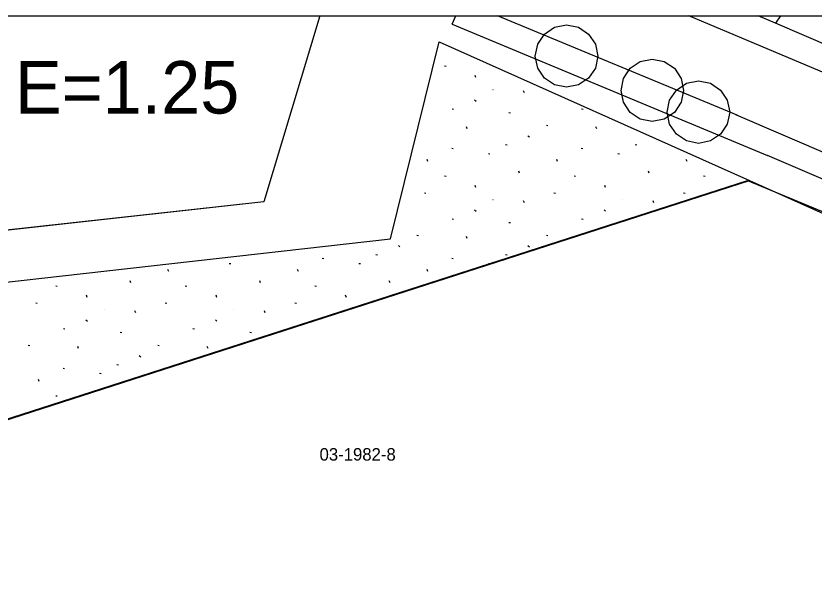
# Model space of a CAD drawing. Extents: x 413946 to 415528, y 4453939 to 4454944.
# Drawn here: x 414134.8 to 414198.6, y 4454897.6 to 4454944 of the extents above; entities that cross this region are included whole.
import ezdxf

# ---------------------------------------------------------------- set-up
doc = ezdxf.new("R2010")
doc.units = 0
for name, color, linetype in [('0_KADASTRO', 7, 'Continuous'), ('0_ÇERÇEVE', 7, 'Continuous'), ('Level 28', 7, 'Continuous'), ('Level 41', 7, 'Continuous'), ('Level 54', 7, 'Continuous'), ('Level 62', 7, 'Continuous'), ('SEMBOL', 7, 'Continuous'), ('SNR_FONKSIYON', 7, 'Continuous')]:
    doc.layers.add(name, color=color, linetype=linetype)

msp = doc.modelspace()

# ---------------------------------------------------------------- linework, layer by layer
at = {"layer": '0_KADASTRO'}
for points in [[(414159.092, 4454943.957), (414154.61, 4454929.07), (414111.55, 4454924.3), (414109.06, 4454943.957)], [(414109.06, 4454943.957), (414159.092, 4454943.957)], [(414194.183, 4454943.957), (414195.958, 4454943.957)], [(414195.958, 4454943.957), (414195.55, 4454943.39), (414194.183, 4454943.957)]]:
    msp.add_lwpolyline(points, dxfattribs=at)
msp.add_lwpolyline([(414112.978, 4454904.868), (414193.327, 4454930.764), (414235.49, 4454913.3), (414235.366, 4454909.282), (414125.885, 4454869.418)], close=True, dxfattribs=at)
at = {"layer": '0_ÇERÇEVE'}
msp.add_lwpolyline([(413945.566, 4454943.957), (415494.137, 4454943.957), (415494.137, 4453939.478), (413945.566, 4453939.478)], close=True, dxfattribs=at)
at = {"layer": 'Level 28'}
for p, q in [((414159.092, 4454943.957), (414154.61, 4454929.07)), ((414195.55, 4454943.39), (414194.183, 4454943.957)), ((414216.52, 4454934.35), (414195.55, 4454943.39)), ((414164.745, 4454926.106), (414168.645, 4454941.891)), ((414168.645, 4454941.891), (414193.464, 4454930.784)), ((414193.464, 4454930.784), (414203.673, 4454926.215)), ((414154.61, 4454929.07), (414118.287, 4454925.046)), ((414044.828, 4454912.566), (414164.745, 4454926.106))]:
    msp.add_line(p, q, dxfattribs=at)
at = {"layer": 'Level 41'}
for p, q in [((414169.066, 4454939.959), (414169.193, 4454939.936)), ((414169.066, 4454939.959), (414169.193, 4454939.936)), ((414171.589, 4454939.031), (414171.525, 4454939.192)), ((414171.589, 4454939.031), (414171.525, 4454939.192)), ((414172.947, 4454938.067), (414172.955, 4454938.065)), ((414172.947, 4454938.067), (414172.955, 4454938.065)), ((414175.466, 4454937.797), (414175.401, 4454937.959)), ((414175.466, 4454937.797), (414175.401, 4454937.959)), ((414171.472, 4454937.228), (414171.599, 4454937.13)), ((414171.472, 4454937.228), (414171.599, 4454937.13)), ((414169.678, 4454936.523), (414169.804, 4454936.499)), ((414169.678, 4454936.523), (414169.804, 4454936.499)), ((414174.226, 4454936.229), (414174.352, 4454936.206)), ((414174.226, 4454936.229), (414174.352, 4454936.206)), ((414180.046, 4454936.523), (414180.172, 4454936.499)), ((414180.046, 4454936.523), (414180.172, 4454936.499)), ((414170.891, 4454934.925), (414170.826, 4454935.088)), ((414170.891, 4454934.925), (414170.826, 4454935.088)), ((414177.226, 4454935.205), (414177.351, 4454935.18)), ((414177.226, 4454935.205), (414177.351, 4454935.18)), ((414181.259, 4454934.925), (414181.194, 4454935.088)), ((414181.259, 4454934.925), (414181.194, 4454935.088)), ((414175.751, 4454934.367), (414175.878, 4454934.268)), ((414175.751, 4454934.367), (414175.878, 4454934.268)), ((414173.956, 4454933.661), (414174.082, 4454933.638)), ((414173.956, 4454933.661), (414174.082, 4454933.638)), ((414184.324, 4454933.661), (414184.45, 4454933.638)), ((414184.324, 4454933.661), (414184.45, 4454933.638)), ((414169.651, 4454933.357), (414169.777, 4454933.334)), ((414169.651, 4454933.357), (414169.777, 4454933.334)), ((414172.58, 4454932.948), (414172.706, 4454932.923)), ((414172.58, 4454932.948), (414172.706, 4454932.923)), ((414180.019, 4454933.357), (414180.145, 4454933.334)), ((414180.019, 4454933.357), (414180.145, 4454933.334)), ((414182.948, 4454932.948), (414183.074, 4454932.923)), ((414182.948, 4454932.948), (414183.074, 4454932.923)), ((414167.748, 4454932.288), (414167.682, 4454932.451)), ((414167.748, 4454932.288), (414167.682, 4454932.451)), ((414178.116, 4454932.288), (414178.05, 4454932.451)), ((414178.116, 4454932.288), (414178.05, 4454932.451)), ((414188.484, 4454932.288), (414188.418, 4454932.451)), ((414188.484, 4454932.288), (414188.418, 4454932.451)), ((414175.085, 4454931.374), (414175.02, 4454931.537)), ((414175.085, 4454931.374), (414175.02, 4454931.537)), ((414185.453, 4454931.374), (414185.388, 4454931.537)), ((414185.453, 4454931.374), (414185.388, 4454931.537)), ((414169.066, 4454931.153), (414169.193, 4454931.13)), ((414169.066, 4454931.153), (414169.193, 4454931.13)), ((414179.434, 4454931.153), (414179.561, 4454931.13)), ((414179.434, 4454931.153), (414179.561, 4454931.13)), ((414189.802, 4454931.153), (414189.929, 4454931.13)), ((414189.802, 4454931.153), (414189.929, 4454931.13)), ((414171.589, 4454930.225), (414171.525, 4454930.386)), ((414171.589, 4454930.225), (414171.525, 4454930.386)), ((414181.957, 4454930.225), (414181.893, 4454930.386)), ((414181.957, 4454930.225), (414181.893, 4454930.386)), ((414167.463, 4454929.786), (414167.589, 4454929.761)), ((414167.463, 4454929.786), (414167.589, 4454929.761)), ((414177.831, 4454929.786), (414177.957, 4454929.761)), ((414177.831, 4454929.786), (414177.957, 4454929.761)), ((414188.199, 4454929.786), (414188.325, 4454929.761)), ((414188.199, 4454929.786), (414188.325, 4454929.761)), ((414172.947, 4454929.261), (414172.955, 4454929.259)), ((414172.947, 4454929.261), (414172.955, 4454929.259)), ((414175.466, 4454928.991), (414175.401, 4454929.153)), ((414175.466, 4454928.991), (414175.401, 4454929.153)), ((414183.315, 4454929.261), (414183.323, 4454929.259)), ((414183.315, 4454929.261), (414183.323, 4454929.259)), ((414185.834, 4454928.991), (414185.769, 4454929.153)), ((414185.834, 4454928.991), (414185.769, 4454929.153)), ((414171.472, 4454928.422), (414171.599, 4454928.324)), ((414171.472, 4454928.422), (414171.599, 4454928.324)), ((414181.84, 4454928.422), (414181.967, 4454928.324)), ((414181.84, 4454928.422), (414181.967, 4454928.324)), ((414169.678, 4454927.717), (414169.804, 4454927.693)), ((414169.678, 4454927.717), (414169.804, 4454927.693)), ((414180.046, 4454927.717), (414180.172, 4454927.693)), ((414180.046, 4454927.717), (414180.172, 4454927.693)), ((414174.226, 4454927.423), (414174.352, 4454927.4)), ((414174.226, 4454927.423), (414174.352, 4454927.4)), ((414166.858, 4454926.399), (414166.983, 4454926.374)), ((414166.858, 4454926.399), (414166.983, 4454926.374)), ((414170.891, 4454926.119), (414170.826, 4454926.282)), ((414170.891, 4454926.119), (414170.826, 4454926.282)), ((414177.226, 4454926.399), (414177.351, 4454926.374)), ((414177.226, 4454926.399), (414177.351, 4454926.374)), ((414165.383, 4454925.561), (414165.51, 4454925.462)), ((414165.383, 4454925.561), (414165.51, 4454925.462)), ((414175.751, 4454925.561), (414175.878, 4454925.462)), ((414175.751, 4454925.561), (414175.878, 4454925.462)), ((414159.283, 4454924.551), (414159.409, 4454924.528)), ((414159.283, 4454924.551), (414159.409, 4454924.528)), ((414163.588, 4454924.855), (414163.714, 4454924.832)), ((414163.588, 4454924.855), (414163.714, 4454924.832)), ((414169.651, 4454924.551), (414169.777, 4454924.528)), ((414169.651, 4454924.551), (414169.777, 4454924.528)), ((414173.956, 4454924.855), (414174.082, 4454924.832)), ((414173.956, 4454924.855), (414174.082, 4454924.832)), ((414151.844, 4454924.142), (414151.97, 4454924.117)), ((414151.844, 4454924.142), (414151.97, 4454924.117)), ((414162.212, 4454924.142), (414162.338, 4454924.117)), ((414162.212, 4454924.142), (414162.338, 4454924.117)), ((414172.58, 4454924.142), (414172.706, 4454924.117)), ((414172.58, 4454924.142), (414172.706, 4454924.117)), ((414147.012, 4454923.482), (414146.946, 4454923.645)), ((414147.012, 4454923.482), (414146.946, 4454923.645)), ((414157.38, 4454923.482), (414157.314, 4454923.645)), ((414157.38, 4454923.482), (414157.314, 4454923.645)), ((414167.748, 4454923.482), (414167.682, 4454923.645)), ((414167.748, 4454923.482), (414167.682, 4454923.645)), ((414143.981, 4454922.568), (414143.916, 4454922.731)), ((414143.981, 4454922.568), (414143.916, 4454922.731)), ((414154.349, 4454922.568), (414154.284, 4454922.731)), ((414154.349, 4454922.568), (414154.284, 4454922.731)), ((414164.717, 4454922.568), (414164.652, 4454922.731)), ((414164.717, 4454922.568), (414164.652, 4454922.731)), ((414137.962, 4454922.347), (414138.089, 4454922.324)), ((414137.962, 4454922.347), (414138.089, 4454922.324)), ((414148.33, 4454922.347), (414148.457, 4454922.324)), ((414148.33, 4454922.347), (414148.457, 4454922.324)), ((414158.698, 4454922.347), (414158.825, 4454922.324)), ((414158.698, 4454922.347), (414158.825, 4454922.324)), ((414140.485, 4454921.419), (414140.421, 4454921.58)), ((414140.485, 4454921.419), (414140.421, 4454921.58)), ((414150.853, 4454921.419), (414150.789, 4454921.58)), ((414150.853, 4454921.419), (414150.789, 4454921.58)), ((414161.221, 4454921.419), (414161.157, 4454921.58)), ((414161.221, 4454921.419), (414161.157, 4454921.58)), ((414136.359, 4454920.98), (414136.485, 4454920.955)), ((414136.359, 4454920.98), (414136.485, 4454920.955)), ((414146.727, 4454920.98), (414146.853, 4454920.955)), ((414146.727, 4454920.98), (414146.853, 4454920.955)), ((414157.095, 4454920.98), (414157.221, 4454920.955)), ((414157.095, 4454920.98), (414157.221, 4454920.955)), ((414141.843, 4454920.455), (414141.851, 4454920.453)), ((414141.843, 4454920.455), (414141.851, 4454920.453)), ((414144.362, 4454920.185), (414144.297, 4454920.347)), ((414144.362, 4454920.185), (414144.297, 4454920.347)), ((414152.211, 4454920.455), (414152.219, 4454920.453)), ((414152.211, 4454920.455), (414152.219, 4454920.453)), ((414154.73, 4454920.185), (414154.665, 4454920.347)), ((414154.73, 4454920.185), (414154.665, 4454920.347)), ((414140.368, 4454919.616), (414140.495, 4454919.518)), ((414140.368, 4454919.616), (414140.495, 4454919.518)), ((414150.736, 4454919.616), (414150.863, 4454919.518)), ((414150.736, 4454919.616), (414150.863, 4454919.518)), ((414138.574, 4454918.911), (414138.7, 4454918.887)), ((414138.574, 4454918.911), (414138.7, 4454918.887)), ((414148.942, 4454918.911), (414149.068, 4454918.887)), ((414148.942, 4454918.911), (414149.068, 4454918.887)), ((414143.122, 4454918.617), (414143.248, 4454918.594)), ((414143.122, 4454918.617), (414143.248, 4454918.594)), ((414153.49, 4454918.617), (414153.616, 4454918.594)), ((414153.49, 4454918.617), (414153.616, 4454918.594)), ((414135.754, 4454917.593), (414135.879, 4454917.568)), ((414135.754, 4454917.593), (414135.879, 4454917.568)), ((414146.122, 4454917.593), (414146.247, 4454917.568)), ((414146.122, 4454917.593), (414146.247, 4454917.568)), ((414139.787, 4454917.313), (414139.722, 4454917.476)), ((414139.787, 4454917.313), (414139.722, 4454917.476)), ((414150.155, 4454917.313), (414150.09, 4454917.476)), ((414150.155, 4454917.313), (414150.09, 4454917.476)), ((414144.647, 4454916.755), (414144.774, 4454916.656)), ((414144.647, 4454916.755), (414144.774, 4454916.656)), ((414138.547, 4454915.745), (414138.673, 4454915.722)), ((414138.547, 4454915.745), (414138.673, 4454915.722)), ((414142.852, 4454916.049), (414142.978, 4454916.026)), ((414142.852, 4454916.049), (414142.978, 4454916.026)), ((414141.476, 4454915.336), (414141.602, 4454915.311)), ((414141.476, 4454915.336), (414141.602, 4454915.311)), ((414136.644, 4454914.676), (414136.578, 4454914.839)), ((414136.644, 4454914.676), (414136.578, 4454914.839)), ((414137.962, 4454913.541), (414138.089, 4454913.518)), ((414137.962, 4454913.541), (414138.089, 4454913.518))]:
    msp.add_line(p, q, dxfattribs=at)
at = {"layer": 'Level 54'}
for points in [[(414159.092, 4454943.957), (414154.61, 4454929.07), (414118.287, 4454925.046), (414111.55, 4454924.3), (414109.06, 4454943.957)], [(414109.06, 4454943.957), (414159.092, 4454943.957)]]:
    msp.add_lwpolyline(points, dxfattribs=at)
msp.add_lwpolyline([(414235.366, 4454909.281), (414024.523, 4454832.51), (414037.376, 4454880.414), (414193.464, 4454930.784), (414203.673, 4454926.215), (414235.49, 4454913.3)], close=True, dxfattribs=at)
at = {"layer": 'Level 62'}
for p, q in [((414169.691, 4454943.288), (414169.968, 4454943.957)), ((414192.487, 4454936.001), (414173.304, 4454943.957)), ((414215.754, 4454932.504), (414188.623, 4454943.957)), ((414169.691, 4454943.288), (414194.905, 4454932.779)), ((414177.069, 4454942.508), (414177.88, 4454943.049)), ((414177.88, 4454943.049), (414178.837, 4454943.24)), ((414178.837, 4454943.24), (414179.794, 4454943.049)), ((414179.794, 4454943.049), (414180.605, 4454942.508)), ((414176.527, 4454941.696), (414177.069, 4454942.508)), ((414180.605, 4454942.508), (414181.147, 4454941.696)), ((414176.337, 4454940.74), (414176.527, 4454941.696)), ((414181.147, 4454941.696), (414181.337, 4454940.74)), ((414176.527, 4454939.783), (414176.337, 4454940.74)), ((414181.337, 4454940.74), (414181.147, 4454939.783)), ((414184.74, 4454940.305), (414185.697, 4454940.496)), ((414185.697, 4454940.496), (414186.654, 4454940.305)), ((414183.929, 4454939.764), (414184.74, 4454940.305)), ((414186.654, 4454940.305), (414187.465, 4454939.764)), ((414177.069, 4454938.972), (414176.527, 4454939.783)), ((414181.147, 4454939.783), (414180.605, 4454938.972)), ((414183.387, 4454938.952), (414183.929, 4454939.764)), ((414187.465, 4454939.764), (414188.007, 4454938.952)), ((414177.88, 4454938.43), (414177.069, 4454938.972)), ((414180.605, 4454938.972), (414179.794, 4454938.43)), ((414183.197, 4454937.996), (414183.387, 4454938.952)), ((414187.623, 4454938.022), (414188.434, 4454938.564)), ((414188.007, 4454938.952), (414188.197, 4454937.996)), ((414188.434, 4454938.564), (414189.391, 4454938.754)), ((414189.391, 4454938.754), (414190.348, 4454938.564)), ((414190.348, 4454938.564), (414191.159, 4454938.022)), ((414178.837, 4454938.24), (414177.88, 4454938.43)), ((414179.794, 4454938.43), (414178.837, 4454938.24)), ((414183.387, 4454937.039), (414183.197, 4454937.996)), ((414187.081, 4454937.211), (414187.623, 4454938.022)), ((414188.197, 4454937.996), (414188.007, 4454937.039)), ((414191.159, 4454938.022), (414191.701, 4454937.211)), ((414183.929, 4454936.228), (414183.387, 4454937.039)), ((414186.891, 4454936.254), (414187.081, 4454937.211)), ((414188.007, 4454937.039), (414187.465, 4454936.228)), ((414191.701, 4454937.211), (414191.891, 4454936.254)), ((414184.74, 4454935.686), (414183.929, 4454936.228)), ((414187.465, 4454936.228), (414186.654, 4454935.686)), ((414187.081, 4454935.298), (414186.891, 4454936.254)), ((414191.891, 4454936.254), (414191.701, 4454935.298)), ((414207.824, 4454929.388), (414192.384, 4454936.044)), ((414185.697, 4454935.496), (414184.74, 4454935.686)), ((414186.654, 4454935.686), (414185.697, 4454935.496)), ((414187.623, 4454934.487), (414187.081, 4454935.298)), ((414191.701, 4454935.298), (414191.159, 4454934.487)), ((414188.434, 4454933.945), (414187.623, 4454934.487)), ((414191.159, 4454934.487), (414190.348, 4454933.945)), ((414189.391, 4454933.754), (414188.434, 4454933.945)), ((414190.348, 4454933.945), (414189.391, 4454933.754)), ((414207.713, 4454927.257), (414194.905, 4454932.779))]:
    msp.add_line(p, q, dxfattribs=at)
at = {"layer": 'SNR_FONKSIYON'}
msp.add_line((414037.376, 4454880.414), (414193.464, 4454930.784), dxfattribs=at)

# ---------------------------------------------------------------- texts
at = {"layer": '0_KADASTRO'}
msp.add_text('03-1982-8', height=1, dxfattribs=at).set_placement((414159.074, 4454908.343))
at = {"layer": 'SEMBOL'}
msp.add_text('E=1.25', height=4.2, dxfattribs=at).set_placement((414134.695, 4454936.138))

doc.saveas('drawing.dxf')
